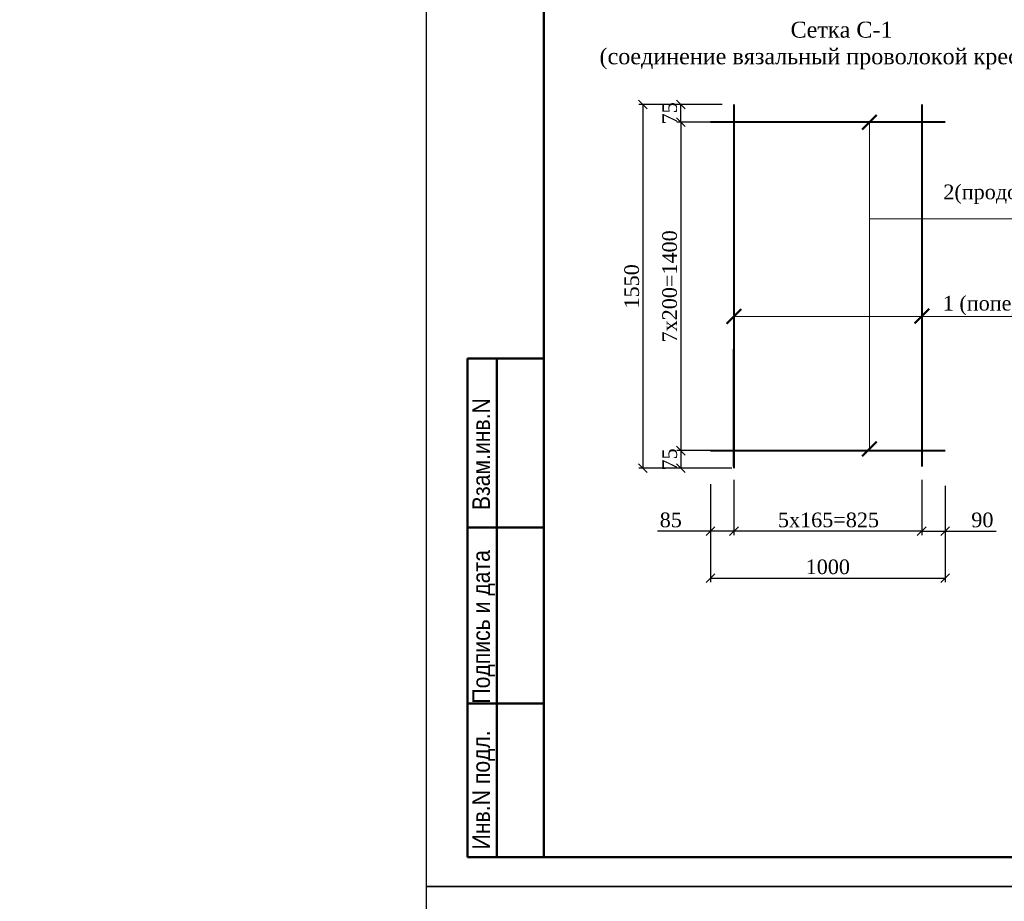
# Model space of a CAD drawing. Header units: millimetres. Extents: x 2063114 to 14983986, y -126020516 to 213791.
# Tile 679 of 731: x 2397603 to 2414384, y -85053 to -70026. Entities that reach past the tile are written whole.
import ezdxf

# ---------------------------------------------------------------- set-up
doc = ezdxf.new("R2010")
doc.units = ezdxf.units.MM
doc.layers.get('Defpoints').update_dxf_attribs({"color": 6, "lineweight": 35})
for name, color, linetype, lineweight in [('tugri', 7, 'Continuous', 25), ('план', 7, 'Continuous', 20), ('раз.вну', 242, 'Continuous', 20), ('СТЕНЫ', 7, 'Continuous', 20)]:
    doc.layers.add(name, color=color, linetype=linetype, lineweight=lineweight)
doc.layers.add('Окна', color=5, linetype='Continuous')
doc.layers.add('Рамка', color=7, linetype='Continuous')
doc.styles.add('Centry Gothic', font='GOTHIC.TTF')
doc.styles.add('ISO', font='times.ttf')
doc.styles.get("Standard").update_dxf_attribs({"font": 'arial.ttf'})
doc.styles.add('Times New Roman', font='times.ttf')
doc.dimstyles.new('hasan 25', dxfattribs={"dimscale": 100, "dimtxt": 2.5, "dimasz": 1.5, "dimexe": 0.7, "dimexo": 2, "dimtad": 1, "dimdec": 0, "dimlfac": 0.25, "dimtxsty": 'Times New Roman', "dimblk": 'OBLIQUE', "dimcen": 0.09, "dimadec": 0, "dimazin": 0, "dimtfac": 1, "dimtdec": 0, "dimtmove": 0, "dimatfit": 3, "dimldrblk": 'OBLIQUE', "dimfxl": 1, "dimarcsym": 0})

# ---------------------------------------------------------------- blocks, each defined once
blk = doc.blocks.new('fedde')
at = {"color": 0, "lineweight": 50}
blk.add_line((948800, -79470), (947500, -79470), dxfattribs=at)
at = {"layer": 'Окна', "color": 0, "lineweight": 50}
blk.add_line((947500, -70970), (948800, -70970), dxfattribs=at)
at = {"layer": 'Рамка', "color": 0, "lineweight": 50}
for p, q in [((947500, -70970), (947500, -79470)), ((947500, -79470), (947500, -70970)), ((947500, -70970), (948800, -70970)), ((948000, -70970), (948000, -79470)), ((948000, -70970), (948000, -79470)), ((947500, -73850), (948800, -73850)), ((947500, -76850), (948800, -76850))]:
    blk.add_line(p, q, dxfattribs=at)
at = {"layer": 'Рамка', "color": 0, "lineweight": 50, "const_width": 20}
for points in [[(947500, -73850), (948800, -73850)], [(947500, -76850), (948800, -76850)]]:
    blk.add_lwpolyline(points, dxfattribs=at)
at = {"layer": 'Рамка', "color": 0, "lineweight": 50, "style": 'Centry Gothic', "width": 0.9}
for s, p in [('Взам.инв.N', (947880, -73553)), ('Подпись и дата', (947880, -76850)), ('Инв.N подл.', (947879, -79335))]:
    blk.add_text(s, height=300, rotation=90, dxfattribs=at).set_placement(p)
blk = doc.blocks.new('_Oblique')
at = {"color": 0, "linetype": 'ByBlock', "lineweight": -2}
blk.add_line((-0.5, -0.5), (0.5, 0.5), dxfattribs=at)
blk = doc.blocks.new('*D4032')
at = {"layer": 'Defpoints', "color": 0, "transparency": 16777216}
for p in [(2409376, -77741), (2413376, -77770), (2413376, -79544)]:
    blk.add_point(p, dxfattribs=at)
at = {"layer": 'раз.вну', "color": 0, "lineweight": -2, "transparency": 16777216}
for p, q in [((2409376, -77941), (2409376, -79614)), ((2413376, -77970), (2413376, -79614)), ((2409376, -79544), (2413376, -79544))]:
    blk.add_line(p, q, dxfattribs=at)
at = {"layer": 'раз.вну', "color": 0, "lineweight": -2, "transparency": 16777216, "xscale": 150, "yscale": 150, "zscale": 150, "rotation": 180}
blk.add_blockref('_Oblique', (2409376, -79544), dxfattribs=at)
at = {"layer": 'раз.вну', "color": 0, "lineweight": -2, "transparency": 16777216, "xscale": 150, "yscale": 150, "zscale": 150}
blk.add_blockref('_Oblique', (2413376, -79544), dxfattribs=at)
at = {"layer": 'раз.вну', "color": 0, "lineweight": 13, "transparency": 16777216, "insert": (2411376, -79354), "char_height": 250, "attachment_point": 5, "style": 'ISO'}
blk.add_mtext('1000', dxfattribs=at)
blk = doc.blocks.new('*D4033')
at = {"layer": 'Defpoints', "color": 0, "transparency": 16777216}
for p in [(2412976, -77672), (2413376, -77858), (2413376, -78744)]:
    blk.add_point(p, dxfattribs=at)
at = {"layer": 'раз.вну', "color": 0, "lineweight": -2, "transparency": 16777216}
for p, q in [((2412976, -77872), (2412976, -78814)), ((2413376, -78058), (2413376, -78814)), ((2412976, -78744), (2413376, -78744)), ((2413376, -78744), (2414243, -78744))]:
    blk.add_line(p, q, dxfattribs=at)
at = {"layer": 'раз.вну', "color": 0, "lineweight": -2, "transparency": 16777216, "xscale": 150, "yscale": 150, "zscale": 150, "rotation": 180}
blk.add_blockref('_Oblique', (2412976, -78744), dxfattribs=at)
at = {"layer": 'раз.вну', "color": 0, "lineweight": -2, "transparency": 16777216, "xscale": 150, "yscale": 150, "zscale": 150}
blk.add_blockref('_Oblique', (2413376, -78744), dxfattribs=at)
at = {"layer": 'раз.вну', "color": 0, "lineweight": 13, "transparency": 16777216, "insert": (2414010, -78554), "char_height": 250, "attachment_point": 5, "style": 'ISO'}
blk.add_mtext('90', dxfattribs=at)
blk = doc.blocks.new('*D4034')
at = {"layer": 'Defpoints', "color": 0, "transparency": 16777216}
for p in [(2409776, -77672), (2412976, -77672), (2409776, -78744)]:
    blk.add_point(p, dxfattribs=at)
at = {"layer": 'раз.вну', "color": 0, "lineweight": -2, "transparency": 16777216}
for p, q in [((2409776, -77872), (2409776, -78814)), ((2412976, -77872), (2412976, -78814)), ((2412976, -78744), (2409776, -78744))]:
    blk.add_line(p, q, dxfattribs=at)
at = {"layer": 'раз.вну', "color": 0, "lineweight": -2, "transparency": 16777216, "xscale": 150, "yscale": 150, "zscale": 150, "rotation": 180}
blk.add_blockref('_Oblique', (2409776, -78744), dxfattribs=at)
at = {"layer": 'раз.вну', "color": 0, "lineweight": -2, "transparency": 16777216, "xscale": 150, "yscale": 150, "zscale": 150}
blk.add_blockref('_Oblique', (2412976, -78744), dxfattribs=at)
at = {"layer": 'раз.вну', "color": 0, "lineweight": 13, "transparency": 16777216, "insert": (2411387, -78554), "char_height": 250, "attachment_point": 5, "style": 'ISO'}
blk.add_mtext('5х165=825', dxfattribs=at)
blk = doc.blocks.new('*D4035')
at = {"layer": 'Defpoints', "color": 0, "transparency": 16777216}
for p in [(2409776, -77672), (2409376, -77741), (2409376, -78744)]:
    blk.add_point(p, dxfattribs=at)
at = {"layer": 'раз.вну', "color": 0, "lineweight": -2, "transparency": 16777216}
for p, q in [((2409376, -77941), (2409376, -78814)), ((2409776, -77872), (2409776, -78814)), ((2409376, -78744), (2408475, -78744)), ((2409776, -78744), (2409376, -78744))]:
    blk.add_line(p, q, dxfattribs=at)
at = {"layer": 'раз.вну', "color": 0, "lineweight": -2, "transparency": 16777216, "xscale": 150, "yscale": 150, "zscale": 150, "rotation": 180}
blk.add_blockref('_Oblique', (2409376, -78744), dxfattribs=at)
at = {"layer": 'раз.вну', "color": 0, "lineweight": -2, "transparency": 16777216, "xscale": 150, "yscale": 150, "zscale": 150}
blk.add_blockref('_Oblique', (2409776, -78744), dxfattribs=at)
at = {"layer": 'раз.вну', "color": 0, "lineweight": 13, "transparency": 16777216, "insert": (2408699, -78554), "char_height": 250, "attachment_point": 5, "style": 'ISO'}
blk.add_mtext('85', dxfattribs=at)
blk = doc.blocks.new('_ArchTick')
at = {"color": 0, "linetype": 'ByBlock', "const_width": 0.15}
blk.add_lwpolyline([(-0.5, -0.5), (0.5, 0.5)], dxfattribs=at)
blk = doc.blocks.new('*D4036')
at = {"layer": 'Defpoints', "color": 0, "transparency": 16777216}
for p in [(2409937, -77372), (2408872, -77672), (2409937, -77672)]:
    blk.add_point(p, dxfattribs=at)
at = {"layer": 'раз.вну', "color": 0, "lineweight": -2, "transparency": 16777216}
for p, q in [((2409737, -77372), (2408802, -77372)), ((2408872, -77372), (2408872, -77672)), ((2409737, -77672), (2408802, -77672))]:
    blk.add_line(p, q, dxfattribs=at)
at = {"layer": 'раз.вну', "color": 0, "lineweight": -2, "transparency": 16777216, "xscale": 150, "yscale": 150, "zscale": 150}
for p, rotation in [((2408872, -77372), 90), ((2408872, -77672), 270)]:
    blk.add_blockref('_Oblique', p, dxfattribs=dict(at, rotation=rotation))
at = {"layer": 'раз.вну', "color": 0, "lineweight": 13, "transparency": 16777216, "insert": (2408682, -77522), "char_height": 250, "attachment_point": 5, "rotation": 90, "style": 'ISO'}
blk.add_mtext('75', dxfattribs=at)
blk = doc.blocks.new('*D4333')
at = {"layer": 'Defpoints', "color": 0, "transparency": 16777216}
for p in [(2408871, -71472), (2409776, -71472), (2409776, -71772)]:
    blk.add_point(p, dxfattribs=at)
at = {"layer": 'раз.вну', "color": 0, "lineweight": -2, "transparency": 16777216}
for p, q in [((2409576, -71472), (2408801, -71472)), ((2408871, -71772), (2408871, -71472)), ((2409576, -71772), (2408801, -71772))]:
    blk.add_line(p, q, dxfattribs=at)
at = {"layer": 'раз.вну', "color": 0, "lineweight": -2, "transparency": 16777216, "xscale": 150, "yscale": 150, "zscale": 150}
for p, rotation in [((2408871, -71472), 90), ((2408871, -71772), 270)]:
    blk.add_blockref('_Oblique', p, dxfattribs=dict(at, rotation=rotation))
at = {"layer": 'раз.вну', "color": 0, "lineweight": 13, "transparency": 16777216, "insert": (2408681, -71622), "char_height": 250, "attachment_point": 5, "rotation": 90, "style": 'ISO'}
blk.add_mtext('75', dxfattribs=at)
blk = doc.blocks.new('*D4334')
at = {"layer": 'Defpoints', "color": 0, "transparency": 16777216}
for p in [(2409776, -71772), (2408871, -77372), (2409376, -77372)]:
    blk.add_point(p, dxfattribs=at)
at = {"layer": 'раз.вну', "color": 0, "lineweight": -2, "transparency": 16777216}
for p, q in [((2409576, -71772), (2408801, -71772)), ((2408871, -71772), (2408871, -77372)), ((2409176, -77372), (2408801, -77372))]:
    blk.add_line(p, q, dxfattribs=at)
at = {"layer": 'раз.вну', "color": 0, "lineweight": -2, "transparency": 16777216, "xscale": 150, "yscale": 150, "zscale": 150}
for p, rotation in [((2408871, -71772), 90), ((2408871, -77372), 270)]:
    blk.add_blockref('_Oblique', p, dxfattribs=dict(at, rotation=rotation))
at = {"layer": 'раз.вну', "color": 0, "lineweight": 13, "transparency": 16777216, "insert": (2408681, -74572), "char_height": 250, "attachment_point": 5, "rotation": 90, "style": 'ISO'}
blk.add_mtext('7x200=1400', dxfattribs=at)
blk = doc.blocks.new('*D4037')
at = {"layer": 'Defpoints', "color": 0, "transparency": 16777216}
for p in [(2409776, -71472), (2408224, -77672), (2409776, -77672)]:
    blk.add_point(p, dxfattribs=at)
at = {"layer": 'раз.вну', "color": 0, "lineweight": -2, "transparency": 16777216}
for p, q in [((2409576, -71472), (2408154, -71472)), ((2408224, -71472), (2408224, -77672)), ((2409576, -77672), (2408154, -77672))]:
    blk.add_line(p, q, dxfattribs=at)
at = {"layer": 'раз.вну', "color": 0, "lineweight": -2, "transparency": 16777216, "xscale": 150, "yscale": 150, "zscale": 150}
for p, rotation in [((2408224, -71472), 90), ((2408224, -77672), 270)]:
    blk.add_blockref('_Oblique', p, dxfattribs=dict(at, rotation=rotation))
at = {"layer": 'раз.вну', "color": 0, "lineweight": 13, "transparency": 16777216, "insert": (2408034, -74572), "char_height": 250, "attachment_point": 5, "rotation": 90, "style": 'ISO'}
blk.add_mtext('1550', dxfattribs=at)

msp = doc.modelspace()

# ---------------------------------------------------------------- linework, layer by layer
at = {"color": 5, "lineweight": 40, "ltscale": 100}
for p, q in [((2409775.80699, -71472.30745), (2409775.80699, -77672.30745)), ((2412975.80699, -71472.30745), (2412975.80699, -77641.1907)), ((2413375.80699, -71772.30745), (2409375.80699, -71772.30745)), ((2409775.80699, -77641.1907), (2409775.80699, -75641.1907)), ((2413375.80699, -77372.30745), (2409375.80699, -77372.30745))]:
    msp.add_line(p, q, dxfattribs=at)
at = {"lineweight": 9}
for p, q in [((2412084.9799, -77341.1907), (2412084.9799, -71772.30745)), ((2417251.20833, -73421.37407), (2412084.9799, -73421.37407)), ((2417008.63579, -75083.41834), (2409775.80699, -75083.41834))]:
    msp.add_line(p, q, dxfattribs=at)
at = {"ltscale": 100}
for points in [[(2404536.97863, -42803.08084), (2463936.97863, -42803.08084), (2463936.97863, -84803.08084), (2404536.97863, -84803.08084)], [(2404536.97873, -42803.08084), (2463936.97873, -42803.08084), (2463936.97873, -84803.08084), (2404536.97873, -84803.08084)], [(2404536.97853, -84803.08084), (2463936.97853, -84803.08084), (2463936.97853, -126803.08084), (2404536.97853, -126803.08084)], [(2404536.97863, -84803.08084), (2463936.97863, -84803.08084), (2463936.97863, -126803.08084), (2404536.97863, -126803.08084)]]:
    msp.add_lwpolyline(points, close=True, dxfattribs=at)
at = {"layer": 'план', "color": 0, "lineweight": 50}
msp.add_lwpolyline([(2406536.97863, -43303.08084), (2463436.97863, -43303.08084), (2463436.97863, -84303.08084), (2406536.97863, -84303.08084)], close=True, dxfattribs=at)

# ---------------------------------------------------------------- block references
at = {"lineweight": 30}
msp.add_blockref('fedde', (1457736.97863, -4833.08084), dxfattribs=at)
at = {"layer": 'СТЕНЫ', "color": 7, "lineweight": 9, "ltscale": 20, "xscale": -250, "yscale": 250, "zscale": 250, "rotation": 270}
for p in [(2412084.9799, -71772.30745), (2409775.80699, -75083.41834), (2412979.45385, -75079.77148), (2412084.9799, -77341.1907)]:
    msp.add_blockref('_ArchTick', p, dxfattribs=at)

# ---------------------------------------------------------------- texts
at = {"insert": (2319967.52579, -59204.36106), "char_height": 300, "width": 16960.5964893, "attachment_point": 1}
msp.add_mtext('\\pi-900,l1080,t1080;1.^IОбщие указания см.лист  АС- \\P2.^IДанный лист смотри совместно с листами АС-\\P{\\C7;3.^IМонолитную ж\\fArial|b0|i0|c238|p34;/\\fArial|b0|i0|c204|p34;б ленту выполнить из бетона класса В-\\fArial|b0|i0|c238|p34;12,5\\fArial|b0|i0|c204|p34;.} \\P4.^IМонолитную стен выполнить из бетона класса В-12,5 укладывать на слой цементного раствора М100 толщиной 30мм с полным заполнением вертикальных швов, иметь в виду  перевязку швов не менее  200мм\\P5.^IПод подошвой фундамента устроить {\\C7;бетонное подготовку толщиной \\fArial|b0|i0|c238|p34;10\\fArial|b0|i0|c204|p34;0мм\\fArial|b0|i0|c238|p34;,\\fArial|b0|i0|c204|p34; оклеечная гидроизоляция из рулонными материалами изола.}\\P6.^IБоковые поверхности фундаментов, соприкасающихся с грунтом, обмазать горячим битумом за два раза.\\P7.^IГоризонтальную гидроизоляцию выполнить из цементного раствора с добавлением   жидкого  стекла  толщ.30мм.\\P8.^IЗа отм.±{\\fArial|b0|i0|c238|p34;0}.{\\fArial|b0|i0|c238|p34;000 }принята отметка чистого пола{\\fArial|b0|i0|c238|p34;, }что соответствует абсолютной отм.{\\C1;±551.55}', dxfattribs=at)
at = {"linetype": 'ByBlock', "lineweight": 30, "insert": (2411609.88483, -70467.74058), "char_height": 272.25, "width": 9403.515, "attachment_point": 5, "style": 'ISO'}
msp.add_mtext('Сетка {\\A1;\\C0;С}-1\\P{\\C0;(соединение вязальный проволокой крестовое)}', dxfattribs=at)
at = {"layer": 'tugri', "color": 7, "char_height": 250, "width": 5717.9393492, "attachment_point": 5, "style": 'ISO'}
for s, insert in [('{\\C256;                                             2(продольная арматура)\\fTimes New Roman|b0|i0|c238|p18;\\PØ\\fTimes New Roman|b0|i0|c204|p18;12 \\fTimes New Roman|b0|i0|c238|p18;A\\fTimes New Roman|b0|i0|c204|p18;II\\fTimes New Roman|b0|i0|c238|p18;I}', (2415280.84857, -73175.07514)), ('{\\C256;1 (поперечная арматура)\\fTimes New Roman|b0|i0|c238|p18;\\P\\fTimes New Roman|b0|i0|c204|p18;  \\fTimes New Roman|b0|i0|c238|p18;Ø\\fTimes New Roman|b0|i0|c204|p18;14 \\fTimes New Roman|b0|i0|c238|p18;A\\fTimes New Roman|b0|i0|c204|p18;II\\fTimes New Roman|b0|i0|c238|p18;I}', (2415312.14577, -75072.39777))]:
    msp.add_mtext(s, dxfattribs=dict(at, insert=insert))

# ---------------------------------------------------------------- dimensions: what is measured, and where the dimension line sits
at = {"layer": 'раз.вну', "color": 0, "lineweight": 13}
dim = msp.add_linear_dim(base=(2408223.86056, -77672.30745), p1=(2409775.80699, -71472.30745), p2=(2409775.80699, -77672.30745), angle=90, dimstyle='hasan 25', override={"dimtxsty": 'ISO'}, dxfattribs=at)
dim.commit()
dim.dimension.update_dxf_attribs({"geometry": '*D4037', "text_midpoint": (2408034.19762, -74572.30745)})
for base, p1, p2, angle, picture, middle in [((2408871.24372, -71472.30745), (2409775.80699, -71772.30745), (2409775.80699, -71472.30745), 90, '*D4333', (2408871.24372, -71622.30745)), ((2408872.22001, -77672.30745), (2409937.3492, -77372.30745), (2409937.3492, -77672.30745), 270, '*D4036', (2408872.22001, -77522.30745)), ((2413375.80699, -79544.12637), (2409375.80699, -77741.1907), (2413375.80699, -77770.41646), 180, '*D4032', (2411375.80699, -79544.12637))]:
    dim = msp.add_linear_dim(base=base, p1=p1, p2=p2, angle=angle, dimstyle='hasan 25', override={"dimtxsty": 'ISO'}, dxfattribs=at)
    dim.commit()
    dim.dimension.update_dxf_attribs({"geometry": picture, "text_midpoint": middle, "dimtype": 160})
dim = msp.add_linear_dim(base=(2408871.24372, -77372.30745), p1=(2409775.80699, -71772.30745), p2=(2409375.80699, -77372.30745), angle=90, text='7x200=1400', dimstyle='hasan 25', override={"dimtxsty": 'ISO'}, dxfattribs=at)
dim.commit()
dim.dimension.update_dxf_attribs({"geometry": '*D4334', "text_midpoint": (2408681.22029, -74572.30745)})
for base, p1, p2, text, picture, middle in [((2409375.80699, -78744.12637), (2409775.80699, -77672.30745), (2409375.80699, -77741.1907), '85', '*D4035', (2408699.08447, -78744.12637)), ((2409775.80699, -78744.12637), (2412975.80699, -77672.30745), (2409775.80699, -77672.30745), '5х165=825', '*D4034', (2411387.38222, -78744.12637)), ((2413375.80699, -78744.12637), (2412975.80699, -77672.30745), (2413375.80699, -77858.14438), '90', '*D4033', (2414009.96843, -78744.12637))]:
    dim = msp.add_linear_dim(base=base, p1=p1, p2=p2, angle=180, text=text, dimstyle='hasan 25', override={"dimtxsty": 'ISO'}, dxfattribs=at)
    dim.commit()
    dim.dimension.update_dxf_attribs({"geometry": picture, "text_midpoint": middle, "dimtype": 160})

doc.saveas('drawing.dxf')
